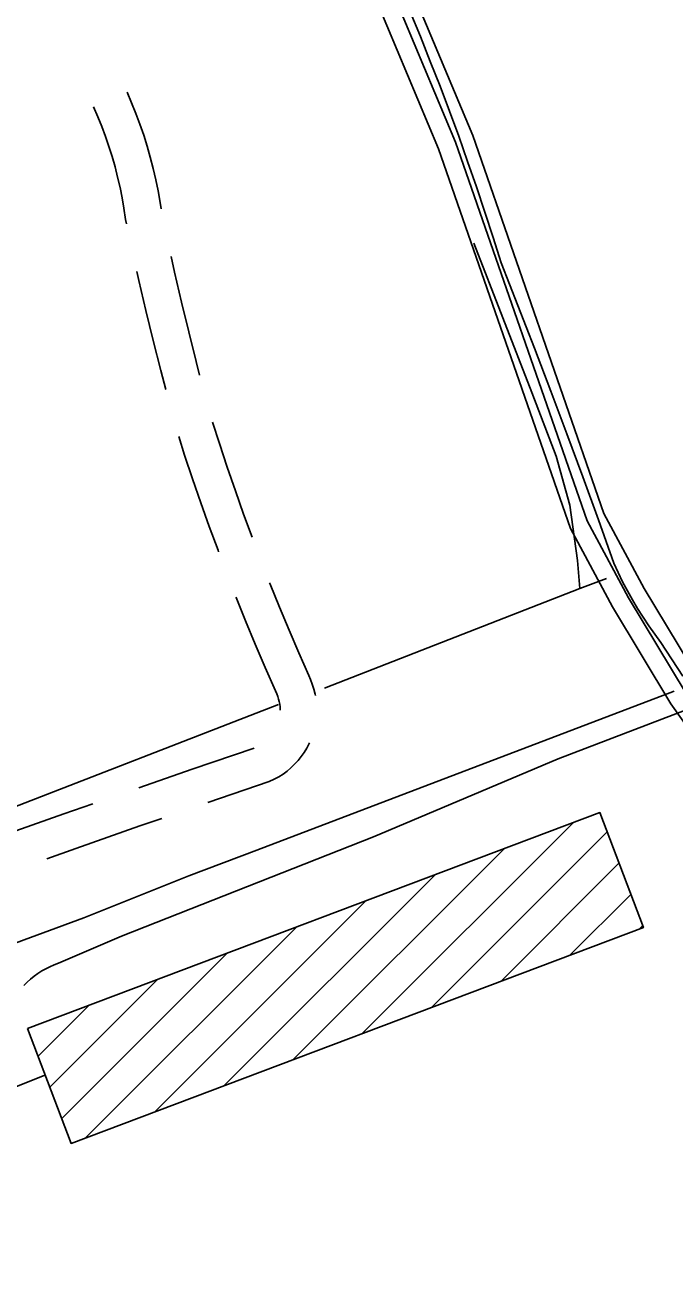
# Model space of a CAD drawing. Extents: x 3424494 to 3462436, y 522220 to 547718.
# Drawn here: x 3435268 to 3435801, y 544046 to 545078 of the extents above; entities that cross this region are included whole.
import ezdxf

# ---------------------------------------------------------------- set-up
doc = ezdxf.new("R2010")
doc.units = 0
for name, color, linetype in [('V-BLDG-OTLN', 7, 'Continuous'), ('V-DTCH-CNTR', 7, 'Continuous'), ('V-ROAD-CNTR', 7, 'Continuous'), ('V-TOPO-SHOR', 7, 'Continuous')]:
    doc.layers.add(name, color=color, linetype=linetype)

msp = doc.modelspace()

# ---------------------------------------------------------------- linework, layer by layer
at = {"layer": 'V-BLDG-OTLN'}
for p, q in [((3435544.1, 544250.2), (3435717.5, 544423.5)), ((3435601, 544271.6), (3435745.1, 544415.8)), ((3435487.3, 544228.7), (3435660.7, 544402)), ((3435657.8, 544293.1), (3435754.8, 544390.1)), ((3435430.5, 544207.3), (3435603.9, 544380.6)), ((3435714.6, 544314.5), (3435764.5, 544364.5)), ((3435373.7, 544185.8), (3435547, 544359.1)), ((3435316.9, 544164.3), (3435490.2, 544337.7)), ((3435771.4, 544336), (3435774.2, 544338.8)), ((3435297.6, 544180.4), (3435433.4, 544316.2)), ((3435287.9, 544206.1), (3435376.6, 544294.8)), ((3435278.2, 544231.7), (3435319.8, 544273.3))]:
    msp.add_line(p, q, dxfattribs=at)
msp.add_lwpolyline([(3435269.7, 544254.4), (3435739.1, 544431.7), (3435774.8, 544337.3), (3435305.3, 544160)], close=True, dxfattribs=at)
at = {"layer": 'V-DTCH-CNTR'}
for points in [[(3435807.1, 544543.7), (3435789.1, 544571.2), (3435784.1, 544578), (3435779.3, 544584.9), (3435774.6, 544592), (3435770.1, 544599.1), (3435765.8, 544606.4), (3435761.7, 544613.7), (3435757.8, 544621.2), (3435754.1, 544628.8), (3435750.6, 544636.4), (3435737.9, 544671.9), (3435725.1, 544707.2), (3435712.1, 544742.5), (3435698.9, 544777.7), (3435685.5, 544812.9), (3435671.9, 544847.9), (3435658.1, 544882.9), (3435651.5, 544903.9), (3435644.8, 544924.7), (3435637.8, 544945.5), (3435630.6, 544966.2), (3435623.3, 544986.9), (3435615.7, 545007.5), (3435608, 545028), (3435600, 545048.4), (3435591.9, 545068.8), (3435583.6, 545089.1)], [(3435821.4, 544520.3), (3435704.8, 544475.7), (3435553.3, 544411.7), (3435346.6, 544330.1), (3435294.9, 544307.9), (3435291.4, 544306.6), (3435287.9, 544305.1), (3435284.5, 544303.5), (3435281.2, 544301.6), (3435278.1, 544299.6), (3435275, 544297.4), (3435272.1, 544295), (3435269.3, 544292.5), (3435266.6, 544289.8)]]:
    msp.add_lwpolyline(points, dxfattribs=at)
at = {"layer": 'V-ROAD-CNTR'}
for points in [[(3436422.2, 543654.3), (3436328.1, 543809.7), (3436066.7, 544198.6), (3435949.6, 544375), (3435880.9, 544455.1), (3435822.5, 544537.5), (3435775.6, 544615.5), (3435742.5, 544677.1), (3435634.8, 544987.5), (3435524.5, 545251.2), (3435438.7, 545478.5)], [(3436396.3, 543639), (3436302.8, 543793.5), (3436041.8, 544181.9), (3435925.6, 544356.9), (3435857.2, 544436.6), (3435797.4, 544521), (3435749.5, 544600.7), (3435714.9, 544665), (3435606.8, 544976.7), (3435496.6, 545240.1), (3435410.5, 545468.2)], [(3436415.6, 543636.2), (3436417, 543633.8), (3436315.4, 543801.6), (3436054.2, 544190.3), (3435937.6, 544365.9), (3435869, 544445.9), (3435809.9, 544529.3), (3435762.5, 544608.1), (3435728.7, 544671.1), (3435620.8, 544982.1), (3435510.5, 545245.7), (3435424.6, 545473.4)], [(3435351.3, 545023), (3435355, 545014.4), (3435358.5, 545005.6), (3435361.8, 544996.8), (3435364.9, 544987.8), (3435367.7, 544978.8), (3435370.3, 544969.7), (3435372.7, 544960.5), (3435374.8, 544951.2), (3435376.7, 544942), (3435378.3, 544932.6), (3435379.1, 544927.2)], [(3435323.8, 545011), (3435327.3, 545002.9), (3435330.5, 544994.8), (3435333.6, 544986.7), (3435336.4, 544978.5), (3435339, 544970.2), (3435341.4, 544961.8), (3435343.5, 544953.4), (3435345.5, 544944.9), (3435347.2, 544936.4), (3435348.7, 544927.8), (3435350.1, 544918.6), (3435350.8, 544915.1)], [(3435387.3, 544888.1), (3435390.2, 544875.2), (3435395.8, 544850.8), (3435401.8, 544826.4), (3435407.9, 544802), (3435410.8, 544790.9)], [(3435359.3, 544876), (3435360.9, 544868.6), (3435366.7, 544843.8), (3435372.6, 544819.2), (3435378.9, 544794.5), (3435383, 544778.9)], [(3435421.3, 544752.3), (3435427, 544734.6), (3435433.5, 544715.2), (3435440.1, 544695.9), (3435446.9, 544676.6), (3435453.8, 544657.8)], [(3435393.7, 544740.4), (3435398.5, 544725.2), (3435405, 544705.6), (3435411.8, 544686), (3435418.7, 544666.4), (3435425.9, 544647), (3435426.3, 544645.8)], [(3435468.2, 544620.4), (3435468.6, 544619.3), (3435476.3, 544600.3), (3435484.1, 544581.5), (3435492.1, 544562.7), (3435500.3, 544544.1), (3435501.7, 544540.9), (3435503.2, 544537), (3435504.5, 544533), (3435505.5, 544529), (3435505.7, 544527.8)], [(3435440.6, 544608.5), (3435440.7, 544608.2), (3435448.5, 544589), (3435456.4, 544569.8), (3435464.6, 544550.8), (3435472.9, 544531.7), (3435474.1, 544529.1), (3435474.9, 544527), (3435475.6, 544524.9), (3435476.1, 544522.8), (3435476.5, 544520.6), (3435476.8, 544518.4), (3435476.9, 544516.2), (3435476.8, 544515.7)], [(3435500.8, 544488.8), (3435500.6, 544488.3), (3435498.7, 544484.6), (3435496.5, 544481), (3435494.1, 544477.6), (3435491.5, 544474.3), (3435488.7, 544471.3), (3435485.7, 544468.4), (3435482.5, 544465.7), (3435479.2, 544463.2), (3435475.7, 544461), (3435472, 544459), (3435467.9, 544457.1), (3435417.5, 544439.9)], [(3435455.6, 544484.6), (3435404.7, 544467.2), (3435361, 544452.1)], [(3435323.3, 544438.9), (3435299.3, 544430.6), (3435246.7, 544411.9), (3435229, 544405.5)], [(3435379.7, 544426.8), (3435361.8, 544420.7), (3435309.3, 544402.3), (3435285.3, 544393.8)], [(3435214, 544188.3), (3435283.9, 544216.1)]]:
    msp.add_lwpolyline(points, dxfattribs=at)
at = {"layer": 'V-TOPO-SHOR'}
msp.add_line((3435475.6, 544520.4), (3435072.8, 544364.3), dxfattribs=at)
for points in [[(3435635.6, 544899.1), (3435683.4, 544776.5), (3435703.2, 544724.3), (3435714.4, 544684), (3435720.8, 544638.5), (3435722.8, 544615.5)], [(3435744.5, 544623.9), (3435722.8, 544615.5), (3435513.3, 544533.9)], [(3435800.1, 544531.3), (3435457.7, 544400.7), (3435401.9, 544379.7)], [(3435401.9, 544379.7), (3435315.9, 544345.2), (3435182, 544295.9), (3435098.4, 544264.3)]]:
    msp.add_lwpolyline(points, dxfattribs=at)

doc.saveas('drawing.dxf')
